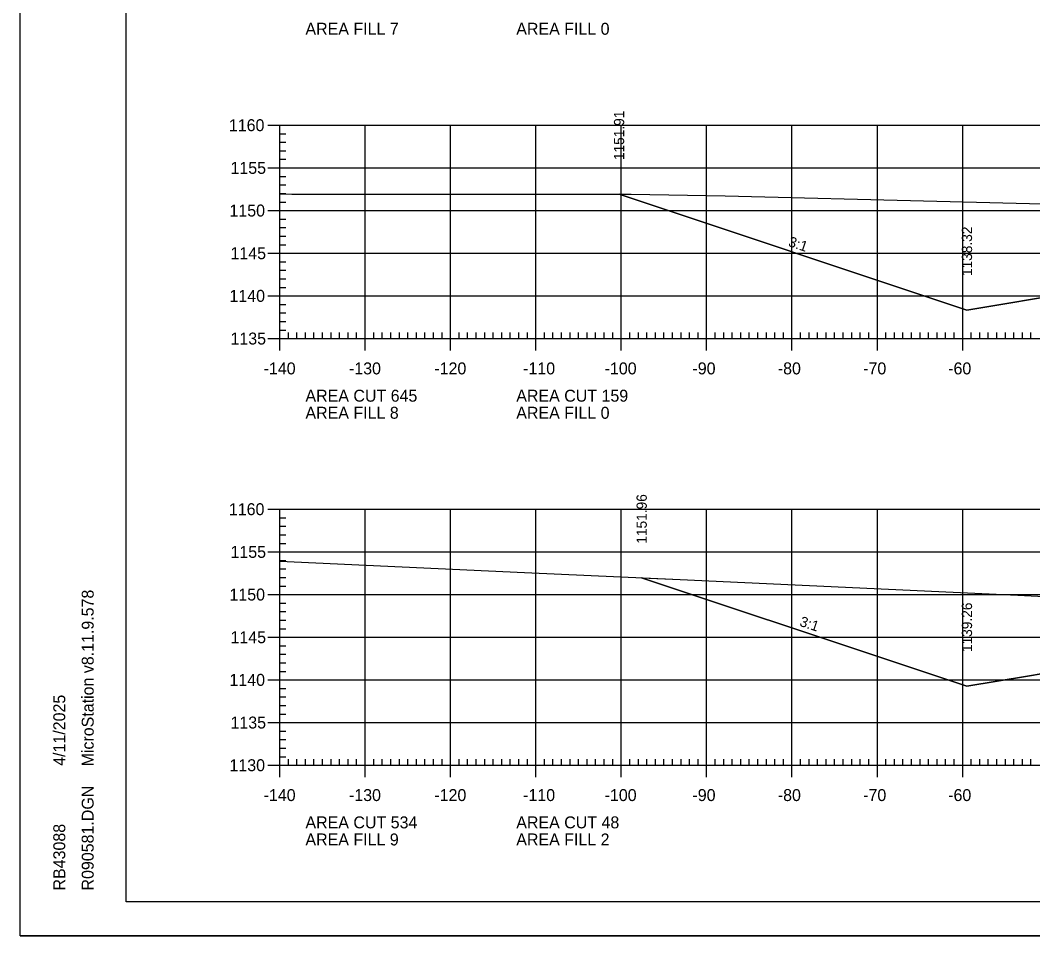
# Model space of a CAD drawing. Extents: x 1322838 to 1324533, y 339903 to 351025.
# Drawn here: x 1323533.3 to 1323651.9, y 340329.8 to 340437.1 of the extents above; entities that cross this region are included whole.
import ezdxf

# ---------------------------------------------------------------- set-up
doc = ezdxf.new("R2010")
doc.units = 0
for name, color, linetype in [('R_Axis', 7, 'Continuous'), ('R_Axis Annot', 7, 'Continuous'), ('R_Border', 7, 'Continuous'), ('R_Exist Surface', 7, 'Continuous'), ('R_Fin Surface', 7, 'Continuous'), ('R_Fin Surface Annot', 7, 'Continuous'), ('R_Grid', 7, 'Continuous'), ('R_No Plot', 7, 'Continuous')]:
    doc.layers.add(name, color=color, linetype=linetype)

msp = doc.modelspace()

# ---------------------------------------------------------------- linework, layer by layer
at = {"layer": 'R_Axis'}
for p, q in [((1323562.32, 340424.78), (1323565.12, 340424.78)), ((1323563.72, 340399.78), (1323563.72, 340424.78)), ((1323563.72, 340423.78), (1323564.42, 340423.78)), ((1323563.72, 340422.78), (1323564.42, 340422.78)), ((1323563.72, 340421.78), (1323564.42, 340421.78)), ((1323563.72, 340420.78), (1323564.42, 340420.78)), ((1323562.32, 340419.78), (1323565.12, 340419.78)), ((1323563.72, 340418.78), (1323564.42, 340418.78)), ((1323563.72, 340417.78), (1323564.42, 340417.78)), ((1323563.72, 340416.78), (1323564.42, 340416.78)), ((1323563.72, 340415.78), (1323564.42, 340415.78)), ((1323562.32, 340414.78), (1323565.12, 340414.78)), ((1323563.72, 340413.78), (1323564.42, 340413.78)), ((1323563.72, 340412.78), (1323564.42, 340412.78)), ((1323563.72, 340411.78), (1323564.42, 340411.78)), ((1323562.32, 340409.78), (1323565.12, 340409.78)), ((1323563.72, 340410.78), (1323564.42, 340410.78)), ((1323563.72, 340408.78), (1323564.42, 340408.78)), ((1323563.72, 340407.78), (1323564.42, 340407.78)), ((1323563.72, 340406.78), (1323564.42, 340406.78)), ((1323563.72, 340405.78), (1323564.42, 340405.78)), ((1323562.32, 340404.78), (1323565.12, 340404.78)), ((1323563.72, 340403.78), (1323564.42, 340403.78)), ((1323563.72, 340402.78), (1323564.42, 340402.78)), ((1323563.72, 340401.78), (1323564.42, 340401.78)), ((1323563.72, 340398.38), (1323563.72, 340401.18)), ((1323563.72, 340400.78), (1323564.42, 340400.78)), ((1323564.72, 340399.78), (1323564.72, 340400.48)), ((1323565.72, 340399.78), (1323565.72, 340400.48)), ((1323566.72, 340399.78), (1323566.72, 340400.48)), ((1323567.72, 340399.78), (1323567.72, 340400.48)), ((1323568.72, 340399.78), (1323568.72, 340400.48)), ((1323569.72, 340399.78), (1323569.72, 340400.48)), ((1323570.72, 340399.78), (1323570.72, 340400.48)), ((1323571.72, 340399.78), (1323571.72, 340400.48)), ((1323572.72, 340399.78), (1323572.72, 340400.48)), ((1323573.72, 340398.38), (1323573.72, 340401.18)), ((1323574.72, 340399.78), (1323574.72, 340400.48)), ((1323575.72, 340399.78), (1323575.72, 340400.48)), ((1323576.72, 340399.78), (1323576.72, 340400.48)), ((1323577.72, 340399.78), (1323577.72, 340400.48)), ((1323578.72, 340399.78), (1323578.72, 340400.48)), ((1323579.72, 340399.78), (1323579.72, 340400.48)), ((1323580.72, 340399.78), (1323580.72, 340400.48)), ((1323581.72, 340399.78), (1323581.72, 340400.48)), ((1323582.72, 340399.78), (1323582.72, 340400.48)), ((1323583.72, 340398.38), (1323583.72, 340401.18)), ((1323584.72, 340399.78), (1323584.72, 340400.48)), ((1323585.72, 340399.78), (1323585.72, 340400.48)), ((1323586.72, 340399.78), (1323586.72, 340400.48)), ((1323587.72, 340399.78), (1323587.72, 340400.48)), ((1323588.72, 340399.78), (1323588.72, 340400.48)), ((1323589.72, 340399.78), (1323589.72, 340400.48)), ((1323590.72, 340399.78), (1323590.72, 340400.48)), ((1323591.72, 340399.78), (1323591.72, 340400.48)), ((1323592.72, 340399.78), (1323592.72, 340400.48)), ((1323593.72, 340398.38), (1323593.72, 340401.18)), ((1323594.72, 340399.78), (1323594.72, 340400.48)), ((1323595.72, 340399.78), (1323595.72, 340400.48)), ((1323596.72, 340399.78), (1323596.72, 340400.48)), ((1323597.72, 340399.78), (1323597.72, 340400.48)), ((1323598.72, 340399.78), (1323598.72, 340400.48)), ((1323599.72, 340399.78), (1323599.72, 340400.48)), ((1323600.72, 340399.78), (1323600.72, 340400.48)), ((1323601.72, 340399.78), (1323601.72, 340400.48)), ((1323602.72, 340399.78), (1323602.72, 340400.48)), ((1323603.72, 340398.38), (1323603.72, 340401.18)), ((1323604.72, 340399.78), (1323604.72, 340400.48)), ((1323605.72, 340399.78), (1323605.72, 340400.48)), ((1323606.72, 340399.78), (1323606.72, 340400.48)), ((1323607.72, 340399.78), (1323607.72, 340400.48)), ((1323608.72, 340399.78), (1323608.72, 340400.48)), ((1323609.72, 340399.78), (1323609.72, 340400.48)), ((1323610.72, 340399.78), (1323610.72, 340400.48)), ((1323611.72, 340399.78), (1323611.72, 340400.48)), ((1323612.72, 340399.78), (1323612.72, 340400.48)), ((1323613.72, 340398.38), (1323613.72, 340401.18)), ((1323614.72, 340399.78), (1323614.72, 340400.48)), ((1323615.72, 340399.78), (1323615.72, 340400.48)), ((1323616.72, 340399.78), (1323616.72, 340400.48)), ((1323617.72, 340399.78), (1323617.72, 340400.48)), ((1323618.72, 340399.78), (1323618.72, 340400.48)), ((1323619.72, 340399.78), (1323619.72, 340400.48)), ((1323620.72, 340399.78), (1323620.72, 340400.48)), ((1323621.72, 340399.78), (1323621.72, 340400.48)), ((1323622.72, 340399.78), (1323622.72, 340400.48)), ((1323623.72, 340398.38), (1323623.72, 340401.18)), ((1323624.72, 340399.78), (1323624.72, 340400.48)), ((1323625.72, 340399.78), (1323625.72, 340400.48)), ((1323626.72, 340399.78), (1323626.72, 340400.48)), ((1323627.72, 340399.78), (1323627.72, 340400.48)), ((1323628.72, 340399.78), (1323628.72, 340400.48)), ((1323629.72, 340399.78), (1323629.72, 340400.48)), ((1323630.72, 340399.78), (1323630.72, 340400.48)), ((1323631.72, 340399.78), (1323631.72, 340400.48)), ((1323632.72, 340399.78), (1323632.72, 340400.48)), ((1323633.72, 340398.38), (1323633.72, 340401.18)), ((1323634.72, 340399.78), (1323634.72, 340400.48)), ((1323635.72, 340399.78), (1323635.72, 340400.48)), ((1323636.72, 340399.78), (1323636.72, 340400.48)), ((1323637.72, 340399.78), (1323637.72, 340400.48)), ((1323638.72, 340399.78), (1323638.72, 340400.48)), ((1323639.72, 340399.78), (1323639.72, 340400.48)), ((1323640.72, 340399.78), (1323640.72, 340400.48)), ((1323641.72, 340399.78), (1323641.72, 340400.48)), ((1323642.72, 340399.78), (1323642.72, 340400.48)), ((1323643.72, 340398.38), (1323643.72, 340401.18)), ((1323644.72, 340399.78), (1323644.72, 340400.48)), ((1323645.72, 340399.78), (1323645.72, 340400.48)), ((1323646.72, 340399.78), (1323646.72, 340400.48)), ((1323647.72, 340399.78), (1323647.72, 340400.48)), ((1323648.72, 340399.78), (1323648.72, 340400.48)), ((1323649.72, 340399.78), (1323649.72, 340400.48)), ((1323650.72, 340399.78), (1323650.72, 340400.48)), ((1323651.72, 340399.78), (1323651.72, 340400.48)), ((1323562.32, 340399.78), (1323565.12, 340399.78)), ((1323563.72, 340399.78), (1323843.72, 340399.78)), ((1323562.32, 340379.78), (1323565.12, 340379.78)), ((1323563.72, 340349.78), (1323563.72, 340379.78)), ((1323563.72, 340378.78), (1323564.42, 340378.78)), ((1323563.72, 340377.78), (1323564.42, 340377.78)), ((1323563.72, 340376.78), (1323564.42, 340376.78)), ((1323563.72, 340375.78), (1323564.42, 340375.78)), ((1323562.32, 340374.78), (1323565.12, 340374.78)), ((1323563.72, 340373.78), (1323564.42, 340373.78)), ((1323563.72, 340372.78), (1323564.42, 340372.78)), ((1323563.72, 340371.78), (1323564.42, 340371.78)), ((1323563.72, 340370.78), (1323564.42, 340370.78)), ((1323562.32, 340369.78), (1323565.12, 340369.78)), ((1323563.72, 340368.78), (1323564.42, 340368.78)), ((1323563.72, 340367.78), (1323564.42, 340367.78)), ((1323563.72, 340366.78), (1323564.42, 340366.78)), ((1323563.72, 340365.78), (1323564.42, 340365.78)), ((1323562.32, 340364.78), (1323565.12, 340364.78)), ((1323563.72, 340363.78), (1323564.42, 340363.78)), ((1323563.72, 340362.78), (1323564.42, 340362.78)), ((1323563.72, 340361.78), (1323564.42, 340361.78)), ((1323563.72, 340360.78), (1323564.42, 340360.78)), ((1323562.32, 340359.78), (1323565.12, 340359.78)), ((1323563.72, 340358.78), (1323564.42, 340358.78)), ((1323563.72, 340357.78), (1323564.42, 340357.78)), ((1323563.72, 340356.78), (1323564.42, 340356.78)), ((1323563.72, 340355.78), (1323564.42, 340355.78)), ((1323562.32, 340354.78), (1323565.12, 340354.78)), ((1323563.72, 340353.78), (1323564.42, 340353.78)), ((1323563.72, 340352.78), (1323564.42, 340352.78)), ((1323563.72, 340351.78), (1323564.42, 340351.78)), ((1323563.72, 340348.38), (1323563.72, 340351.18)), ((1323563.72, 340350.78), (1323564.42, 340350.78)), ((1323564.72, 340349.78), (1323564.72, 340350.48)), ((1323565.72, 340349.78), (1323565.72, 340350.48)), ((1323566.72, 340349.78), (1323566.72, 340350.48)), ((1323567.72, 340349.78), (1323567.72, 340350.48)), ((1323568.72, 340349.78), (1323568.72, 340350.48)), ((1323569.72, 340349.78), (1323569.72, 340350.48)), ((1323570.72, 340349.78), (1323570.72, 340350.48)), ((1323571.72, 340349.78), (1323571.72, 340350.48)), ((1323572.72, 340349.78), (1323572.72, 340350.48)), ((1323573.72, 340348.38), (1323573.72, 340351.18)), ((1323574.72, 340349.78), (1323574.72, 340350.48)), ((1323575.72, 340349.78), (1323575.72, 340350.48)), ((1323576.72, 340349.78), (1323576.72, 340350.48)), ((1323577.72, 340349.78), (1323577.72, 340350.48)), ((1323578.72, 340349.78), (1323578.72, 340350.48)), ((1323579.72, 340349.78), (1323579.72, 340350.48)), ((1323580.72, 340349.78), (1323580.72, 340350.48)), ((1323581.72, 340349.78), (1323581.72, 340350.48)), ((1323582.72, 340349.78), (1323582.72, 340350.48)), ((1323583.72, 340348.38), (1323583.72, 340351.18)), ((1323584.72, 340349.78), (1323584.72, 340350.48)), ((1323585.72, 340349.78), (1323585.72, 340350.48)), ((1323586.72, 340349.78), (1323586.72, 340350.48)), ((1323587.72, 340349.78), (1323587.72, 340350.48)), ((1323588.72, 340349.78), (1323588.72, 340350.48)), ((1323589.72, 340349.78), (1323589.72, 340350.48)), ((1323590.72, 340349.78), (1323590.72, 340350.48)), ((1323591.72, 340349.78), (1323591.72, 340350.48)), ((1323592.72, 340349.78), (1323592.72, 340350.48)), ((1323593.72, 340348.38), (1323593.72, 340351.18)), ((1323594.72, 340349.78), (1323594.72, 340350.48)), ((1323595.72, 340349.78), (1323595.72, 340350.48)), ((1323596.72, 340349.78), (1323596.72, 340350.48)), ((1323597.72, 340349.78), (1323597.72, 340350.48)), ((1323598.72, 340349.78), (1323598.72, 340350.48)), ((1323599.72, 340349.78), (1323599.72, 340350.48)), ((1323600.72, 340349.78), (1323600.72, 340350.48)), ((1323601.72, 340349.78), (1323601.72, 340350.48)), ((1323602.72, 340349.78), (1323602.72, 340350.48)), ((1323603.72, 340348.38), (1323603.72, 340351.18)), ((1323604.72, 340349.78), (1323604.72, 340350.48)), ((1323605.72, 340349.78), (1323605.72, 340350.48)), ((1323606.72, 340349.78), (1323606.72, 340350.48)), ((1323607.72, 340349.78), (1323607.72, 340350.48)), ((1323608.72, 340349.78), (1323608.72, 340350.48)), ((1323609.72, 340349.78), (1323609.72, 340350.48)), ((1323610.72, 340349.78), (1323610.72, 340350.48)), ((1323611.72, 340349.78), (1323611.72, 340350.48)), ((1323612.72, 340349.78), (1323612.72, 340350.48)), ((1323613.72, 340348.38), (1323613.72, 340351.18)), ((1323614.72, 340349.78), (1323614.72, 340350.48)), ((1323615.72, 340349.78), (1323615.72, 340350.48)), ((1323616.72, 340349.78), (1323616.72, 340350.48)), ((1323617.72, 340349.78), (1323617.72, 340350.48)), ((1323618.72, 340349.78), (1323618.72, 340350.48)), ((1323619.72, 340349.78), (1323619.72, 340350.48)), ((1323620.72, 340349.78), (1323620.72, 340350.48)), ((1323621.72, 340349.78), (1323621.72, 340350.48)), ((1323622.72, 340349.78), (1323622.72, 340350.48)), ((1323623.72, 340348.38), (1323623.72, 340351.18)), ((1323624.72, 340349.78), (1323624.72, 340350.48)), ((1323625.72, 340349.78), (1323625.72, 340350.48)), ((1323626.72, 340349.78), (1323626.72, 340350.48)), ((1323627.72, 340349.78), (1323627.72, 340350.48)), ((1323628.72, 340349.78), (1323628.72, 340350.48)), ((1323629.72, 340349.78), (1323629.72, 340350.48)), ((1323630.72, 340349.78), (1323630.72, 340350.48)), ((1323631.72, 340349.78), (1323631.72, 340350.48)), ((1323632.72, 340349.78), (1323632.72, 340350.48)), ((1323633.72, 340348.38), (1323633.72, 340351.18)), ((1323634.72, 340349.78), (1323634.72, 340350.48)), ((1323635.72, 340349.78), (1323635.72, 340350.48)), ((1323636.72, 340349.78), (1323636.72, 340350.48)), ((1323637.72, 340349.78), (1323637.72, 340350.48)), ((1323638.72, 340349.78), (1323638.72, 340350.48)), ((1323639.72, 340349.78), (1323639.72, 340350.48)), ((1323640.72, 340349.78), (1323640.72, 340350.48)), ((1323641.72, 340349.78), (1323641.72, 340350.48)), ((1323642.72, 340349.78), (1323642.72, 340350.48)), ((1323643.72, 340348.38), (1323643.72, 340351.18)), ((1323644.72, 340349.78), (1323644.72, 340350.48)), ((1323645.72, 340349.78), (1323645.72, 340350.48)), ((1323646.72, 340349.78), (1323646.72, 340350.48)), ((1323647.72, 340349.78), (1323647.72, 340350.48)), ((1323648.72, 340349.78), (1323648.72, 340350.48)), ((1323649.72, 340349.78), (1323649.72, 340350.48)), ((1323650.72, 340349.78), (1323650.72, 340350.48)), ((1323651.72, 340349.78), (1323651.72, 340350.48)), ((1323562.32, 340349.78), (1323565.12, 340349.78)), ((1323563.72, 340349.78), (1323843.72, 340349.78))]:
    msp.add_line(p, q, dxfattribs=at)
at = {"layer": 'R_Border'}
for p, q in [((1323545.72, 340333.78), (1323545.72, 340539.24)), ((1323545.72, 340333.78), (1323545.72, 340333.78)), ((1323861.9, 340333.78), (1323545.72, 340333.78))]:
    msp.add_line(p, q, dxfattribs=at)
at = {"layer": 'R_Exist Surface'}
for points in [[(1323563.72, 340416.72), (1323565.13, 340416.69), (1323604.89, 340416.69), (1323615.88, 340416.5), (1323665.47, 340415.24)], [(1323563.72, 340373.71), (1323592.37, 340372.38), (1323610.62, 340371.53), (1323650.17, 340369.71), (1323667.47, 340368.83)]]:
    msp.add_lwpolyline(points, dxfattribs=at)
at = {"layer": 'R_Fin Surface'}
for points in [[(1323603.46, 340416.69), (1323603.46, 340416.69), (1323644.22, 340403.1), (1323656.81, 340405.2), (1323659.95, 340405.72), (1323666.22, 340406.77), (1323670.07, 340406.92), (1323672.22, 340407.01), (1323674.22, 340407.05), (1323689.62, 340407.36), (1323703.72, 340407.64), (1323703.72, 340407.64), (1323733.22, 340407.05), (1323734.96, 340407.01), (1323735.22, 340407.01), (1323735.6, 340406.99), (1323741.22, 340406.77), (1323749.59, 340405.37), (1323750.62, 340405.2), (1323753.33, 340404.75), (1323763.22, 340403.1), (1323788.27, 340411.46), (1323788.28, 340411.46)], [(1323606.11, 340371.74), (1323606.11, 340371.74), (1323635.78, 340361.85), (1323644.21, 340359.04), (1323644.22, 340359.04), (1323651.33, 340360.22), (1323656.81, 340361.14)]]:
    msp.add_lwpolyline(points, dxfattribs=at)
at = {"layer": 'R_Grid'}
for p, q in [((1323563.72, 340424.78), (1323843.72, 340424.78)), ((1323563.72, 340399.78), (1323563.72, 340424.78)), ((1323573.72, 340399.78), (1323573.72, 340424.78)), ((1323583.72, 340399.78), (1323583.72, 340424.78)), ((1323593.72, 340399.78), (1323593.72, 340424.78)), ((1323603.72, 340399.78), (1323603.72, 340424.78)), ((1323613.72, 340399.78), (1323613.72, 340424.78)), ((1323623.72, 340399.78), (1323623.72, 340424.78)), ((1323633.72, 340399.78), (1323633.72, 340424.78)), ((1323643.72, 340399.78), (1323643.72, 340424.78)), ((1323563.72, 340419.78), (1323843.72, 340419.78)), ((1323563.72, 340414.78), (1323843.72, 340414.78)), ((1323563.72, 340409.78), (1323843.72, 340409.78)), ((1323563.72, 340404.78), (1323843.72, 340404.78)), ((1323563.72, 340399.78), (1323843.72, 340399.78)), ((1323563.72, 340379.78), (1323843.72, 340379.78)), ((1323563.72, 340349.78), (1323563.72, 340379.78)), ((1323573.72, 340349.78), (1323573.72, 340379.78)), ((1323583.72, 340349.78), (1323583.72, 340379.78)), ((1323593.72, 340349.78), (1323593.72, 340379.78)), ((1323603.72, 340349.78), (1323603.72, 340379.78)), ((1323613.72, 340349.78), (1323613.72, 340379.78)), ((1323623.72, 340349.78), (1323623.72, 340379.78)), ((1323633.72, 340349.78), (1323633.72, 340379.78)), ((1323643.72, 340349.78), (1323643.72, 340379.78)), ((1323563.72, 340374.78), (1323843.72, 340374.78)), ((1323563.72, 340369.78), (1323843.72, 340369.78)), ((1323563.72, 340364.78), (1323843.72, 340364.78)), ((1323563.72, 340359.78), (1323843.72, 340359.78)), ((1323563.72, 340354.78), (1323843.72, 340354.78)), ((1323563.72, 340349.78), (1323843.72, 340349.78))]:
    msp.add_line(p, q, dxfattribs=at)
at = {"layer": 'R_No Plot'}
msp.add_line((1323533.31, 340329.8), (1323866.65, 340329.8), dxfattribs=at)
for points in [[(1323533.31, 340543.13), (1323866.65, 340543.13), (1323866.65, 340329.8), (1323533.31, 340329.8)], [(1323779.64, 340539.24), (1323799.26, 340539.24), (1323799.26, 340529.36), (1323815.37, 340529.36), (1323838.57, 340529.36), (1323838.57, 340496.69), (1323861.77, 340496.69), (1323861.9, 340333.78), (1323545.72, 340333.78), (1323545.72, 340539.24)], [(1323603.46, 340416.69), (1323604.89, 340416.69), (1323615.88, 340416.5), (1323665.47, 340415.24), (1323669.11, 340415.1), (1323672.84, 340414.93), (1323683.02, 340409.47), (1323689.77, 340405.86), (1323672.22, 340405.51), (1323656.81, 340405.2), (1323644.22, 340403.1), (1323603.46, 340416.69), (1323603.46, 340416.69)], [(1323606.11, 340371.74), (1323610.62, 340371.53), (1323650.17, 340369.71), (1323667.47, 340368.83), (1323672.11, 340368.6), (1323678.73, 340368.25), (1323689.47, 340362.13), (1323690.06, 340361.8), (1323672.22, 340361.44), (1323656.81, 340361.14), (1323651.33, 340360.22), (1323644.22, 340359.04), (1323644.21, 340359.04), (1323635.78, 340361.85), (1323606.11, 340371.74)]]:
    msp.add_lwpolyline(points, close=True, dxfattribs=at)

# ---------------------------------------------------------------- texts
at = {"layer": 'R_Axis Annot'}
for s, p in [('AREA FILL 7', (1323566.72, 340435.38)), ('AREA FILL 0', (1323591.42, 340435.38)), ('1160', (1323557.75, 340424.08)), ('1155', (1323557.94, 340419.08)), ('1150', (1323557.82, 340414.08)), ('1145', (1323557.94, 340409.08)), ('1140', (1323557.82, 340404.08)), ('1135', (1323557.94, 340399.08)), ('-140', (1323561.82, 340395.58)), ('-130', (1323571.82, 340395.58)), ('-120', (1323581.82, 340395.58)), ('-110', (1323592.22, 340395.58)), ('-100', (1323601.77, 340395.58)), ('-90', (1323612.06, 340395.58)), ('-80', (1323622.06, 340395.58)), ('-70', (1323632.06, 340395.58)), ('-60', (1323642.02, 340395.58)), ('AREA CUT 645', (1323566.72, 340392.38)), ('AREA CUT 159', (1323591.42, 340392.38)), ('AREA FILL 8', (1323566.72, 340390.38)), ('AREA FILL 0', (1323591.42, 340390.38)), ('1160', (1323557.75, 340379.08)), ('1155', (1323557.94, 340374.08)), ('1150', (1323557.82, 340369.08)), ('1145', (1323557.94, 340364.08)), ('1140', (1323557.82, 340359.08)), ('1135', (1323557.94, 340354.08)), ('1130', (1323557.82, 340349.08)), ('-140', (1323561.82, 340345.58)), ('-130', (1323571.82, 340345.58)), ('-120', (1323581.82, 340345.58)), ('-110', (1323592.22, 340345.58)), ('-100', (1323601.77, 340345.58)), ('-90', (1323612.06, 340345.58)), ('-80', (1323622.06, 340345.58)), ('-70', (1323632.06, 340345.58)), ('-60', (1323642.02, 340345.58)), ('AREA CUT 534', (1323566.72, 340342.38)), ('AREA CUT 48', (1323591.42, 340342.38)), ('AREA FILL 9', (1323566.72, 340340.38)), ('AREA FILL 2', (1323591.42, 340340.38))]:
    msp.add_text(s, height=1.4, dxfattribs=at).set_placement(p)
at = {"layer": 'R_Border'}
for s, p in [('MicroStation v8.11.9.578', (1323541.91, 340349.64)), ('4/11/2025', (1323538.58, 340349.71)), ('R090581.DGN', (1323541.91, 340335.1)), ('RB43088', (1323538.58, 340335.1))]:
    msp.add_text(s, height=1.4, rotation=90, dxfattribs=at).set_placement(p)
at = {"layer": 'R_Fin Surface Annot'}
for s, rotation, p in [('1151.91', 90, (1323604.06, 340420.69)), ('1138.32', 90, (1323644.82, 340407.1)), ('3:1', 341.5651, (1323623.21, 340410.63)), ('1151.96', 90, (1323606.71, 340375.74)), ('1139.26', 90, (1323644.82, 340363.04)), ('3:1', 341.5651, (1323624.53, 340366.13))]:
    msp.add_text(s, height=1.2, rotation=rotation, dxfattribs=at).set_placement(p)

doc.saveas('drawing.dxf')
